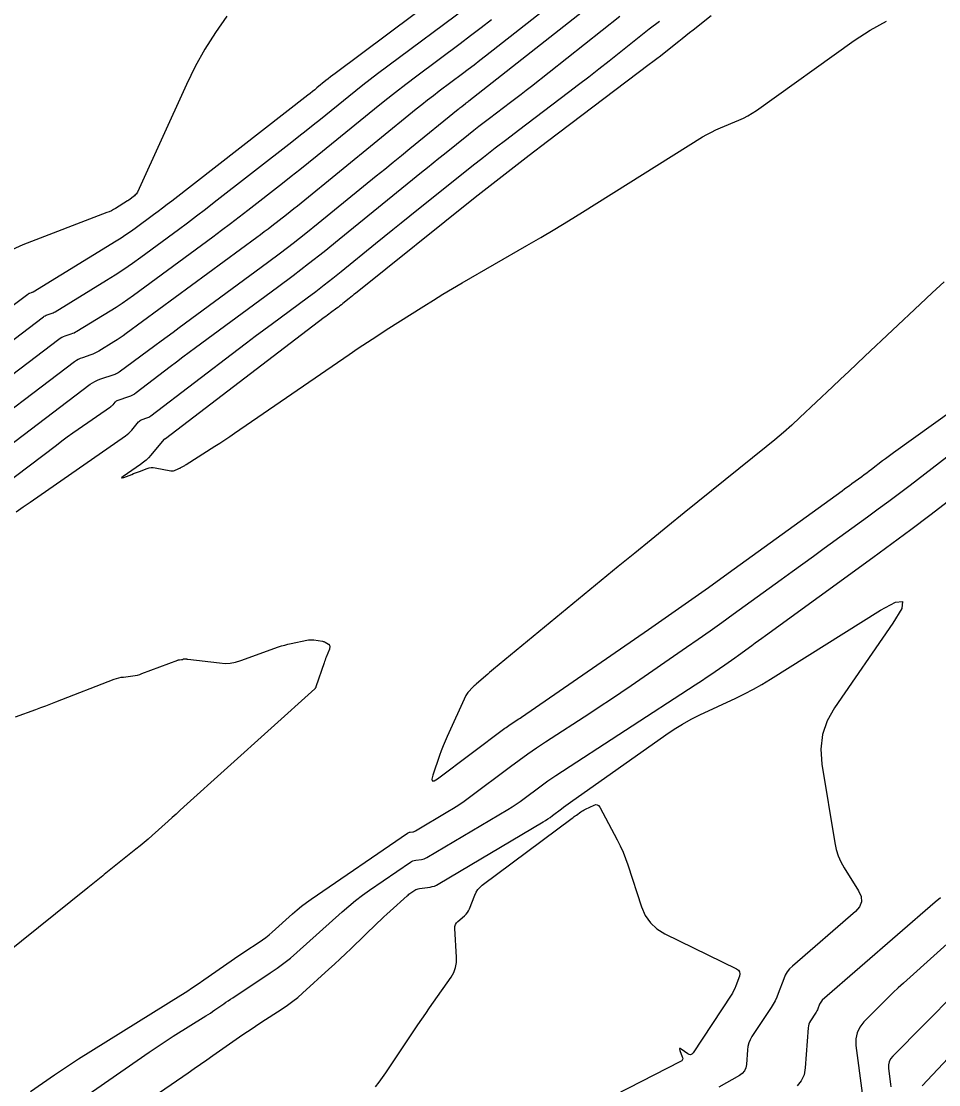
# Model space of a CAD drawing. Extents: x 1005228 to 1008882, y 1883389 to 1885754.
# Drawn here: x 1007914.3 to 1008060.5, y 1885078.7 to 1885248.1 of the extents above; entities that cross this region are included whole.
import ezdxf

# ---------------------------------------------------------------- set-up
doc = ezdxf.new("R2010")
doc.units = 0
doc.layers.add('C-ANNO-NOTE', color=7, linetype='Continuous')
doc.layers.add('S_BRIDGE', color=7, linetype='Continuous')

msp = doc.modelspace()

# ---------------------------------------------------------------- linework, layer by layer
at = {"layer": 'C-ANNO-NOTE'}
for points in [[(1007989.7, 1885258.79), (1007964.35, 1885239.82), (1007963.98, 1885239.54), (1007963.61, 1885239.25), (1007963.24, 1885238.97), (1007962.88, 1885238.67), (1007961.44, 1885237.5), (1007961.08, 1885237.21), (1007960.72, 1885236.92), (1007960.35, 1885236.63), (1007959.99, 1885236.34), (1007938.3, 1885219.47), (1007937.58, 1885218.91), (1007936.86, 1885218.36), (1007936.13, 1885217.82), (1007935.4, 1885217.28), (1007932.48, 1885215.12), (1007931.75, 1885214.59), (1007931, 1885214.08), (1007930.24, 1885213.58), (1007929.47, 1885213.1), (1007916.23, 1885204.98), (1007916.16, 1885204.94), (1007916.09, 1885204.91), (1007916.02, 1885204.88), (1007915.94, 1885204.85), (1007915.65, 1885204.75), (1007915.57, 1885204.72), (1007915.5, 1885204.69), (1007915.43, 1885204.65), (1007915.37, 1885204.6), (1007912.2, 1885202.2)], [(1007901.46, 1885172.19), (1007925.32, 1885190.28), (1007925.69, 1885190.53), (1007926.07, 1885190.75), (1007926.47, 1885190.94), (1007926.88, 1885191.1), (1007929.32, 1885191.91), (1007929.38, 1885191.93), (1007929.43, 1885191.95), (1007929.48, 1885191.98), (1007929.53, 1885192.01), (1007929.72, 1885192.12), (1007929.77, 1885192.15), (1007929.81, 1885192.18), (1007929.86, 1885192.22), (1007929.91, 1885192.25), (1007935.63, 1885196.47), (1007936.6, 1885197.18), (1007937.57, 1885197.89), (1007938.54, 1885198.61), (1007939.51, 1885199.32), (1007953.57, 1885209.7), (1007955.62, 1885211.23), (1007957.65, 1885212.79), (1007959.66, 1885214.37), (1007961.65, 1885215.97), (1007970.9, 1885223.5), (1007972.23, 1885224.58), (1007973.56, 1885225.66), (1007974.89, 1885226.75), (1007976.22, 1885227.83), (1007983.92, 1885234.11), (1007984.07, 1885234.23), (1007984.21, 1885234.34), (1007984.35, 1885234.45), (1007984.5, 1885234.56), (1007985.08, 1885235), (1007985.23, 1885235.11), (1007985.37, 1885235.22), (1007985.51, 1885235.33), (1007985.66, 1885235.44), (1008010.71, 1885255.18)], [(1008003.81, 1885254.78), (1007988.31, 1885242.57), (1007987.39, 1885241.85), (1007986.48, 1885241.14), (1007985.55, 1885240.44), (1007984.63, 1885239.74), (1007980.91, 1885236.96), (1007979.99, 1885236.26), (1007979.07, 1885235.55), (1007978.16, 1885234.83), (1007977.26, 1885234.11), (1007958.91, 1885219.15), (1007958.33, 1885218.68), (1007957.75, 1885218.21), (1007957.17, 1885217.75), (1007956.58, 1885217.29), (1007954.23, 1885215.47), (1007953.65, 1885215.01), (1007953.05, 1885214.56), (1007952.46, 1885214.11), (1007951.86, 1885213.67), (1007931.07, 1885198.35), (1007930.59, 1885198), (1007930.1, 1885197.67), (1007929.61, 1885197.35), (1007929.11, 1885197.03), (1007926.7, 1885195.56), (1007926.39, 1885195.38), (1007926.08, 1885195.22), (1007925.75, 1885195.08), (1007925.42, 1885194.96), (1007924.07, 1885194.51), (1007923.74, 1885194.39), (1007923.43, 1885194.24), (1007923.12, 1885194.06), (1007922.83, 1885193.86), (1007905.32, 1885180.59)], [(1008009.7, 1885248.9), (1007995.61, 1885237.73), (1007994.78, 1885237.08), (1007993.95, 1885236.43), (1007993.12, 1885235.79), (1007992.28, 1885235.16), (1007988.92, 1885232.62), (1007988.08, 1885231.98), (1007987.25, 1885231.34), (1007986.42, 1885230.69), (1007985.6, 1885230.04), (1007981.76, 1885226.97), (1007980.85, 1885226.24), (1007979.94, 1885225.51), (1007979.03, 1885224.77), (1007978.12, 1885224.03), (1007965, 1885213.36), (1007962.57, 1885211.4), (1007960.11, 1885209.48), (1007957.64, 1885207.58), (1007955.14, 1885205.71), (1007942.1, 1885196.09), (1007941.09, 1885195.34), (1007940.08, 1885194.59), (1007939.08, 1885193.83), (1007938.08, 1885193.07), (1007932.65, 1885188.93), (1007932.36, 1885188.73), (1007932.06, 1885188.55), (1007931.75, 1885188.41), (1007931.43, 1885188.28), (1007929.7, 1885187.7), (1007929.58, 1885187.65), (1007929.46, 1885187.59), (1007929.36, 1885187.51), (1007929.27, 1885187.41), (1007928.92, 1885187), (1007928.83, 1885186.9), (1007928.74, 1885186.8), (1007928.63, 1885186.72), (1007928.53, 1885186.64), (1007923.43, 1885183.09), (1007922.54, 1885182.47), (1007921.66, 1885181.84), (1007920.79, 1885181.2), (1007919.93, 1885180.55), (1007906.86, 1885170.65)], [(1007947.11, 1885248.95), (1007945.28, 1885246.35), (1007943.59, 1885243.67), (1007942.05, 1885240.9), (1007940.65, 1885238.04), (1007932.83, 1885220.91), (1007932.74, 1885220.74), (1007932.64, 1885220.59), (1007932.51, 1885220.45), (1007932.37, 1885220.32), (1007931.5, 1885219.64), (1007931.48, 1885219.63), (1007931.46, 1885219.62), (1007931.45, 1885219.6), (1007931.43, 1885219.59), (1007931.36, 1885219.54), (1007931.34, 1885219.53), (1007931.32, 1885219.51), (1007931.3, 1885219.5), (1007931.28, 1885219.49), (1007929.36, 1885218.31), (1007929.03, 1885218.12), (1007928.69, 1885217.94), (1007928.35, 1885217.78), (1007927.99, 1885217.64), (1007914.58, 1885212.48), (1007912.86, 1885211.68)], [(1008024.24, 1885248.98), (1008021.39, 1885246.72), (1008020.81, 1885246.26), (1008020.22, 1885245.8), (1008019.64, 1885245.34), (1008019.06, 1885244.88), (1008016.73, 1885243.03), (1008016.14, 1885242.57), (1008015.56, 1885242.11), (1008014.97, 1885241.66), (1008014.38, 1885241.21), (1007998.16, 1885228.94), (1007995.26, 1885226.74), (1007992.38, 1885224.52), (1007989.52, 1885222.28), (1007986.67, 1885220.02), (1007967.58, 1885204.77), (1007967.33, 1885204.57), (1007967.08, 1885204.37), (1007966.84, 1885204.17), (1007966.59, 1885203.97), (1007965.59, 1885203.16), (1007965.35, 1885202.96), (1007965.11, 1885202.77), (1007964.86, 1885202.58), (1007964.61, 1885202.4), (1007963.61, 1885201.66), (1007963.36, 1885201.47), (1007963.11, 1885201.29), (1007962.86, 1885201.1), (1007962.61, 1885200.91), (1007937.29, 1885181.59), (1007937.27, 1885181.58), (1007937.25, 1885181.57), (1007937.23, 1885181.56), (1007937.21, 1885181.56), (1007937.13, 1885181.53), (1007937.12, 1885181.52), (1007937.1, 1885181.51), (1007937.08, 1885181.5), (1007937.07, 1885181.48), (1007934.97, 1885178.99), (1007934.61, 1885178.58), (1007934.22, 1885178.2), (1007933.8, 1885177.85), (1007933.36, 1885177.52), (1007930.58, 1885175.59), (1007930.38, 1885175.43), (1007930.32, 1885175.36), (1007930.41, 1885175.36), (1007930.66, 1885175.44), (1007931.93, 1885175.92), (1007932.23, 1885176.04), (1007932.54, 1885176.15), (1007932.85, 1885176.27), (1007933.16, 1885176.39), (1007934.39, 1885176.86), (1007934.7, 1885176.95), (1007935.02, 1885177), (1007935.34, 1885177.01), (1007935.66, 1885176.97), (1007938.19, 1885176.49), (1007938.34, 1885176.47), (1007938.48, 1885176.48), (1007938.61, 1885176.5), (1007938.75, 1885176.55), (1007939.34, 1885176.79), (1007939.45, 1885176.84), (1007939.56, 1885176.89), (1007939.67, 1885176.94), (1007939.77, 1885177), (1007940.19, 1885177.24), (1007940.3, 1885177.3), (1007940.4, 1885177.36), (1007940.5, 1885177.42), (1007940.61, 1885177.49), (1007945.17, 1885180.4), (1007945.96, 1885180.91), (1007946.75, 1885181.42), (1007947.54, 1885181.95), (1007948.32, 1885182.48), (1007966.55, 1885195.01), (1007968.02, 1885196.01), (1007969.5, 1885197), (1007970.99, 1885197.97), (1007972.48, 1885198.93), (1007978.48, 1885202.75), (1007979.99, 1885203.69), (1007981.5, 1885204.62), (1007983.03, 1885205.53), (1007984.57, 1885206.43), (1007994.89, 1885212.37), (1007997.11, 1885213.67), (1007999.33, 1885214.98), (1008001.53, 1885216.32), (1008003.72, 1885217.68), (1008022.88, 1885229.68), (1008023.57, 1885230.09), (1008024.27, 1885230.47), (1008024.98, 1885230.82), (1008025.71, 1885231.14), (1008028.66, 1885232.36), (1008029.39, 1885232.68), (1008030.09, 1885233.05), (1008030.78, 1885233.45), (1008031.44, 1885233.9), (1008047.04, 1885245.05), (1008049.55, 1885246.71), (1008052.16, 1885248.16)], [(1007989.25, 1885248.36), (1007987.58, 1885247.07), (1007985.91, 1885245.79), (1007984.23, 1885244.53), (1007977.33, 1885239.36), (1007975.62, 1885238.07), (1007973.93, 1885236.77), (1007972.25, 1885235.44), (1007970.59, 1885234.1), (1007961.46, 1885226.66), (1007960.1, 1885225.55), (1007958.73, 1885224.46), (1007957.36, 1885223.37), (1007955.97, 1885222.29), (1007950.43, 1885217.97), (1007949.04, 1885216.9), (1007947.65, 1885215.84), (1007946.24, 1885214.78), (1007944.84, 1885213.74), (1007932.23, 1885204.45), (1007931.32, 1885203.79), (1007930.39, 1885203.15), (1007929.45, 1885202.54), (1007928.5, 1885201.94), (1007923.21, 1885198.7), (1007922.98, 1885198.57), (1007922.75, 1885198.45), (1007922.51, 1885198.35), (1007922.26, 1885198.26), (1007921.26, 1885197.92), (1007921.02, 1885197.83), (1007920.78, 1885197.72), (1007920.56, 1885197.59), (1007920.35, 1885197.44), (1007909.19, 1885188.99)], [(1008061.35, 1885206.6), (1008059.42, 1885204.85), (1008057.51, 1885203.07), (1008048.74, 1885194.75), (1008047.45, 1885193.52), (1008046.16, 1885192.3), (1008044.86, 1885191.08), (1008043.57, 1885189.86), (1008038.38, 1885184.98), (1008037.07, 1885183.78), (1008035.74, 1885182.6), (1008034.38, 1885181.44), (1008033.01, 1885180.31), (1008019.95, 1885169.79), (1008017.31, 1885167.66), (1008014.68, 1885165.52), (1008012.06, 1885163.38), (1008009.44, 1885161.23), (1007989.58, 1885144.91), (1007989.26, 1885144.65), (1007988.95, 1885144.38), (1007988.64, 1885144.11), (1007988.33, 1885143.84), (1007986.78, 1885142.48), (1007986.63, 1885142.35), (1007986.48, 1885142.21), (1007986.33, 1885142.06), (1007986.19, 1885141.92), (1007985.62, 1885141.33), (1007985.48, 1885141.18), (1007985.36, 1885141.02), (1007985.26, 1885140.85), (1007985.16, 1885140.67), (1007982.17, 1885134.17), (1007981.84, 1885133.41), (1007981.52, 1885132.65), (1007981.23, 1885131.89), (1007980.95, 1885131.11), (1007979.88, 1885128), (1007979.72, 1885127.38), (1007979.8, 1885127.08), (1007980.11, 1885127.09), (1007980.66, 1885127.43), (1007991.36, 1885135.47), (1007991.57, 1885135.62), (1007991.79, 1885135.78), (1007992.01, 1885135.93), (1007992.24, 1885136.08), (1007993.14, 1885136.66), (1007993.36, 1885136.81), (1007993.58, 1885136.96), (1007993.8, 1885137.11), (1007994.03, 1885137.26), (1008014.24, 1885151.2), (1008017.44, 1885153.42), (1008020.62, 1885155.66), (1008023.8, 1885157.92), (1008026.96, 1885160.19), (1008045.09, 1885173.33), (1008045.48, 1885173.62), (1008045.87, 1885173.9), (1008046.27, 1885174.18), (1008046.66, 1885174.47), (1008048.23, 1885175.61), (1008048.62, 1885175.9), (1008049.01, 1885176.19), (1008049.39, 1885176.48), (1008049.78, 1885176.77), (1008051.55, 1885178.13), (1008051.98, 1885178.46), (1008052.41, 1885178.78), (1008052.84, 1885179.09), (1008053.27, 1885179.41), (1008075.59, 1885195.4)], [(1007918.02, 1885072.29), (1007934.69, 1885083.85), (1007935.65, 1885084.5), (1007936.61, 1885085.15), (1007937.58, 1885085.78), (1007938.56, 1885086.4), (1007943.74, 1885089.64), (1007944.1, 1885089.87), (1007944.46, 1885090.1), (1007944.82, 1885090.34), (1007945.18, 1885090.59), (1007946.59, 1885091.57), (1007946.95, 1885091.81), (1007947.3, 1885092.06), (1007947.66, 1885092.3), (1007948.02, 1885092.54), (1007954.01, 1885096.49), (1007955.11, 1885097.24), (1007956.18, 1885098.04), (1007957.22, 1885098.87), (1007958.24, 1885099.75), (1007965.46, 1885106.24), (1007966.51, 1885107.15), (1007967.58, 1885108.03), (1007968.69, 1885108.87), (1007969.82, 1885109.67), (1007976.32, 1885114.13), (1007976.52, 1885114.25), (1007976.72, 1885114.34), (1007976.94, 1885114.41), (1007977.17, 1885114.45), (1007978.09, 1885114.58), (1007978.32, 1885114.62), (1007978.54, 1885114.68), (1007978.75, 1885114.77), (1007978.96, 1885114.88), (1007991.86, 1885122.55), (1007992.52, 1885122.96), (1007993.18, 1885123.39), (1007993.82, 1885123.83), (1007994.45, 1885124.29), (1007996.94, 1885126.16), (1007997.57, 1885126.62), (1007998.21, 1885127.08), (1007998.85, 1885127.52), (1007999.5, 1885127.95), (1008021.71, 1885142.39), (1008022.29, 1885142.77), (1008022.88, 1885143.16), (1008023.46, 1885143.55), (1008024.03, 1885143.95), (1008026.4, 1885145.58), (1008026.95, 1885145.96), (1008027.49, 1885146.34), (1008028.03, 1885146.72), (1008028.57, 1885147.11), (1008030.72, 1885148.67), (1008031.26, 1885149.06), (1008031.79, 1885149.45), (1008032.33, 1885149.84), (1008032.87, 1885150.23), (1008050.01, 1885162.7), (1008053.03, 1885164.92), (1008056.05, 1885167.16), (1008059.05, 1885169.42), (1008062.03, 1885171.69)], [(1007925.23, 1885069.79), (1007940.91, 1885080.59), (1007941.9, 1885081.28), (1007942.89, 1885081.96), (1007943.88, 1885082.65), (1007944.86, 1885083.34), (1007949.11, 1885086.3), (1007949.95, 1885086.88), (1007950.79, 1885087.45), (1007951.64, 1885088.02), (1007952.5, 1885088.58), (1007955.92, 1885090.79), (1007956.76, 1885091.36), (1007957.58, 1885091.97), (1007958.37, 1885092.6), (1007959.14, 1885093.27), (1007963.34, 1885097.1), (1007964.23, 1885097.91), (1007965.12, 1885098.74), (1007965.99, 1885099.56), (1007966.87, 1885100.4), (1007971.11, 1885104.48), (1007971.6, 1885104.95), (1007972.09, 1885105.41), (1007972.59, 1885105.87), (1007973.09, 1885106.32), (1007975.81, 1885108.77), (1007975.95, 1885108.89), (1007976.1, 1885109.02), (1007976.26, 1885109.13), (1007976.41, 1885109.24), (1007977.05, 1885109.68), (1007977.21, 1885109.78), (1007977.38, 1885109.85), (1007977.56, 1885109.91), (1007977.75, 1885109.95), (1007979.46, 1885110.18), (1007979.81, 1885110.24), (1007980.14, 1885110.34), (1007980.46, 1885110.47), (1007980.77, 1885110.63), (1007997.45, 1885120.55), (1007997.83, 1885120.79), (1007998.2, 1885121.03), (1007998.57, 1885121.28), (1007998.94, 1885121.55), (1008000.38, 1885122.62), (1008000.74, 1885122.89), (1008001.1, 1885123.16), (1008001.46, 1885123.42), (1008001.83, 1885123.68), (1008017.03, 1885134.44), (1008018.34, 1885135.32), (1008019.67, 1885136.14), (1008021.05, 1885136.9), (1008022.45, 1885137.59), (1008028.16, 1885140.27), (1008029.57, 1885140.95), (1008030.96, 1885141.69), (1008032.33, 1885142.46), (1008033.67, 1885143.28), (1008051.21, 1885154.3), (1008053.6, 1885155.59), (1008054.72, 1885155.68), (1008054.59, 1885154.56), (1008053.2, 1885152.23), (1008043.88, 1885138.74), (1008042.7, 1885136.65), (1008041.97, 1885134.46), (1008041.69, 1885132.17), (1008041.87, 1885129.77), (1008043.94, 1885117.23), (1008044.16, 1885116.18), (1008044.49, 1885115.16), (1008044.91, 1885114.18), (1008045.43, 1885113.24), (1008047.72, 1885109.55), (1008048.12, 1885108.66), (1008048.17, 1885107.82), (1008047.87, 1885107.03), (1008047.22, 1885106.29), (1008037.18, 1885097.58), (1008036.74, 1885097.15), (1008036.36, 1885096.67), (1008036.04, 1885096.14), (1008035.79, 1885095.57), (1008034.92, 1885093.21), (1008034.68, 1885092.63), (1008034.41, 1885092.06), (1008034.12, 1885091.51), (1008033.78, 1885090.97), (1008030.73, 1885086.36), (1008030.45, 1885085.86), (1008030.23, 1885085.34), (1008030.09, 1885084.79), (1008030.01, 1885084.22), (1008029.84, 1885081.9), (1008029.74, 1885081.36), (1008029.52, 1885080.89), (1008029.19, 1885080.49), (1008028.75, 1885080.16), (1008025.48, 1885078.3)], [(1007970.79, 1885078.34), (1007971.36, 1885079.08), (1007971.9, 1885079.83), (1007972.43, 1885080.6), (1007977.53, 1885088.22), (1007978.14, 1885089.13), (1007978.76, 1885090.04), (1007979.38, 1885090.95), (1007980.01, 1885091.85), (1007982.8, 1885095.83), (1007983.23, 1885096.57), (1007983.52, 1885097.34), (1007983.68, 1885098.16), (1007983.69, 1885099.01), (1007983.42, 1885103.56), (1007983.43, 1885103.89), (1007983.52, 1885104.19), (1007983.67, 1885104.46), (1007983.9, 1885104.7), (1007984.96, 1885105.6), (1007985.21, 1885105.84), (1007985.42, 1885106.1), (1007985.6, 1885106.39), (1007985.74, 1885106.7), (1007986.59, 1885108.9), (1007986.8, 1885109.35), (1007987.06, 1885109.76), (1007987.39, 1885110.13), (1007987.77, 1885110.46), (1008002.07, 1885121.14), (1008002.24, 1885121.27), (1008002.42, 1885121.4), (1008002.59, 1885121.52), (1008002.77, 1885121.65), (1008003.47, 1885122.14), (1008003.64, 1885122.26), (1008003.83, 1885122.38), (1008004.01, 1885122.48), (1008004.21, 1885122.58), (1008005.58, 1885123.22), (1008005.86, 1885123.31), (1008006.1, 1885123.28), (1008006.31, 1885123.16), (1008006.48, 1885122.92), (1008009.27, 1885117.72), (1008009.76, 1885116.75), (1008010.21, 1885115.76), (1008010.61, 1885114.75), (1008010.97, 1885113.72), (1008013.14, 1885107.02), (1008013.73, 1885105.65), (1008014.55, 1885104.49), (1008015.59, 1885103.52), (1008016.86, 1885102.74), (1008028.27, 1885097.15), (1008028.58, 1885096.94), (1008028.77, 1885096.68), (1008028.82, 1885096.36), (1008028.74, 1885095.99), (1008028.15, 1885094.42), (1008028, 1885094.03), (1008027.82, 1885093.65), (1008027.62, 1885093.28), (1008027.4, 1885092.93), (1008021.35, 1885083.76), (1008021.17, 1885083.56), (1008020.97, 1885083.47), (1008020.75, 1885083.48), (1008020.52, 1885083.6), (1008019.47, 1885084.32), (1008019.29, 1885084.43), (1008019.19, 1885084.43), (1008019.17, 1885084.33), (1008019.23, 1885084.13), (1008019.64, 1885083.12), (1008019.7, 1885082.89), (1008019.67, 1885082.68), (1008019.56, 1885082.51), (1008019.36, 1885082.37), (1008002.57, 1885073.79)], [(1008060.77, 1885108.48), (1008059.94, 1885107.76), (1008041.94, 1885092.15), (1008041.8, 1885092.01), (1008041.68, 1885091.86), (1008041.58, 1885091.7), (1008041.5, 1885091.53), (1008041.23, 1885090.79), (1008041.16, 1885090.61), (1008041.08, 1885090.43), (1008040.98, 1885090.26), (1008040.88, 1885090.1), (1008040.08, 1885088.88), (1008039.92, 1885088.61), (1008039.81, 1885088.34), (1008039.73, 1885088.05), (1008039.69, 1885087.75), (1008039.23, 1885081.35), (1008039.03, 1885080.25), (1008038.59, 1885079.3), (1008037.92, 1885078.5)], [(1008057.85, 1885078.52), (1008078.6, 1885100.59)], [(1008068.18, 1885098.41), (1008053.16, 1885083.24), (1008052.81, 1885082.82), (1008052.59, 1885082.35), (1008052.48, 1885081.84), (1008052.5, 1885081.29), (1008052.82, 1885078.78), (1008052.84, 1885078.34)]]:
    msp.add_lwpolyline(points, dxfattribs=at)
at = {"layer": 'S_BRIDGE'}
for points in [[(1007910.96, 1885195.79), (1007917.86, 1885201.02), (1007918, 1885201.12), (1007918.14, 1885201.2), (1007918.3, 1885201.28), (1007918.45, 1885201.34), (1007919.1, 1885201.55), (1007919.26, 1885201.61), (1007919.42, 1885201.68), (1007919.57, 1885201.75), (1007919.72, 1885201.84), (1007927.9, 1885206.85), (1007929.3, 1885207.73), (1007930.68, 1885208.64), (1007932.04, 1885209.58), (1007933.38, 1885210.54), (1007939.38, 1885214.96), (1007940.82, 1885216.03), (1007942.25, 1885217.1), (1007943.67, 1885218.19), (1007945.09, 1885219.29), (1007957.44, 1885228.89), (1007958.58, 1885229.79), (1007959.72, 1885230.69), (1007960.86, 1885231.6), (1007961.99, 1885232.52), (1007966.5, 1885236.19), (1007967.63, 1885237.11), (1007968.77, 1885238.01), (1007969.92, 1885238.9), (1007971.08, 1885239.78), (1007986.96, 1885251.66)], [(1007913.53, 1885169.94), (1007914.64, 1885170.74), (1007915.76, 1885171.52), (1007930.94, 1885182.08), (1007931.22, 1885182.28), (1007931.48, 1885182.5), (1007931.72, 1885182.74), (1007931.95, 1885182.99), (1007933.03, 1885184.28), (1007933.16, 1885184.42), (1007933.3, 1885184.53), (1007933.45, 1885184.62), (1007933.62, 1885184.68), (1007934.32, 1885184.92), (1007934.49, 1885184.98), (1007934.66, 1885185.06), (1007934.82, 1885185.15), (1007934.97, 1885185.26), (1007948.87, 1885195.86), (1007950.23, 1885196.9), (1007951.6, 1885197.93), (1007952.98, 1885198.96), (1007954.35, 1885199.98), (1007959.87, 1885204.05), (1007961.25, 1885205.08), (1007962.61, 1885206.12), (1007963.96, 1885207.18), (1007965.3, 1885208.26), (1007970.79, 1885212.73), (1007972.15, 1885213.83), (1007973.51, 1885214.93), (1007974.88, 1885216.03), (1007976.25, 1885217.13), (1007986.13, 1885225.03), (1007987.97, 1885226.48), (1007989.82, 1885227.93), (1007991.67, 1885229.36), (1007993.54, 1885230.78), (1008001.5, 1885236.8), (1008003.12, 1885238.04), (1008004.75, 1885239.28), (1008006.36, 1885240.54), (1008007.97, 1885241.81), (1008014.38, 1885246.89), (1008015.98, 1885248.16)], [(1007915.82, 1885077.61), (1007919.62, 1885080.25), (1007920.58, 1885080.9), (1007921.54, 1885081.54), (1007922.5, 1885082.17), (1007923.48, 1885082.79), (1007939.76, 1885092.97), (1007940.69, 1885093.56), (1007941.62, 1885094.16), (1007942.53, 1885094.77), (1007943.44, 1885095.39), (1007947.76, 1885098.4), (1007948.31, 1885098.78), (1007948.86, 1885099.16), (1007949.42, 1885099.53), (1007949.97, 1885099.9), (1007952.21, 1885101.37), (1007952.76, 1885101.75), (1007953.29, 1885102.15), (1007953.81, 1885102.57), (1007954.32, 1885103), (1007957.55, 1885105.91), (1007958.27, 1885106.53), (1007959, 1885107.13), (1007959.75, 1885107.7), (1007960.52, 1885108.25), (1007975.86, 1885118.76), (1007975.95, 1885118.82), (1007976.06, 1885118.86), (1007976.16, 1885118.9), (1007976.27, 1885118.92), (1007976.72, 1885118.98), (1007976.83, 1885119), (1007976.94, 1885119.03), (1007977.04, 1885119.07), (1007977.14, 1885119.12), (1007982.29, 1885122.19), (1007983.18, 1885122.73), (1007984.04, 1885123.29), (1007984.9, 1885123.88), (1007985.73, 1885124.49), (1007992.26, 1885129.39), (1007993.63, 1885130.41), (1007995.02, 1885131.4), (1007996.43, 1885132.36), (1007997.85, 1885133.3), (1008004.92, 1885137.9), (1008006.57, 1885138.98), (1008008.22, 1885140.08), (1008009.85, 1885141.18), (1008011.48, 1885142.3), (1008020.32, 1885148.39), (1008022.19, 1885149.69), (1008024.06, 1885151), (1008025.91, 1885152.32), (1008027.76, 1885153.65), (1008035.4, 1885159.19), (1008037.12, 1885160.43), (1008038.83, 1885161.68), (1008040.55, 1885162.92), (1008042.26, 1885164.17), (1008049.12, 1885169.16), (1008050.82, 1885170.41), (1008052.53, 1885171.67), (1008054.22, 1885172.95), (1008055.91, 1885174.23), (1008064.12, 1885180.54)], [(1007913.42, 1885137.27), (1007916.64, 1885138.46), (1007917.45, 1885138.76), (1007918.25, 1885139.06), (1007919.05, 1885139.36), (1007919.85, 1885139.67), (1007929.16, 1885143.28), (1007929.51, 1885143.4), (1007929.87, 1885143.51), (1007930.24, 1885143.59), (1007930.61, 1885143.64), (1007932.11, 1885143.83), (1007932.49, 1885143.88), (1007932.85, 1885143.96), (1007933.21, 1885144.06), (1007933.57, 1885144.19), (1007939.28, 1885146.35), (1007939.35, 1885146.37), (1007939.42, 1885146.38), (1007939.48, 1885146.4), (1007939.55, 1885146.4), (1007939.88, 1885146.42), (1007939.92, 1885146.42), (1007939.97, 1885146.43), (1007940.01, 1885146.44), (1007940.05, 1885146.45), (1007940.2, 1885146.52), (1007940.24, 1885146.53), (1007940.29, 1885146.54), (1007940.33, 1885146.55), (1007940.37, 1885146.55), (1007940.65, 1885146.52), (1007940.72, 1885146.51), (1007940.78, 1885146.51), (1007940.84, 1885146.5), (1007940.9, 1885146.49), (1007945.94, 1885145.88), (1007946.8, 1885145.82), (1007947.64, 1885145.86), (1007948.47, 1885146.01), (1007949.29, 1885146.25), (1007955.32, 1885148.43), (1007955.81, 1885148.59), (1007956.31, 1885148.74), (1007956.81, 1885148.88), (1007957.31, 1885148.99), (1007959.83, 1885149.52), (1007960.1, 1885149.57), (1007960.37, 1885149.59), (1007960.65, 1885149.58), (1007960.92, 1885149.56), (1007962.33, 1885149.35), (1007962.45, 1885149.32), (1007962.56, 1885149.29), (1007962.67, 1885149.25), (1007962.77, 1885149.2), (1007963.29, 1885148.9), (1007963.34, 1885148.87), (1007963.37, 1885148.83), (1007963.4, 1885148.79), (1007963.42, 1885148.74), (1007963.48, 1885148.47), (1007963.48, 1885148.43), (1007963.49, 1885148.4), (1007963.49, 1885148.37), (1007963.48, 1885148.34), (1007963.46, 1885148.21), (1007963.45, 1885148.18), (1007963.44, 1885148.15), (1007963.43, 1885148.12), (1007963.42, 1885148.09), (1007962.91, 1885146.79), (1007962.82, 1885146.57), (1007962.74, 1885146.34), (1007962.65, 1885146.11), (1007962.57, 1885145.88), (1007961.28, 1885142.05), (1007961.27, 1885142.03), (1007961.27, 1885142.02), (1007961.26, 1885142), (1007961.25, 1885141.98), (1007961.19, 1885141.9), (1007961.19, 1885141.89), (1007961.18, 1885141.88), (1007961.18, 1885141.87), (1007961.17, 1885141.86), (1007961.15, 1885141.82), (1007961.14, 1885141.81), (1007961.13, 1885141.8), (1007961.13, 1885141.79), (1007961.12, 1885141.78), (1007940.26, 1885122.95), (1007939.62, 1885122.38), (1007938.99, 1885121.81), (1007938.36, 1885121.24), (1007937.73, 1885120.67), (1007935.2, 1885118.39), (1007934.57, 1885117.83), (1007933.92, 1885117.27), (1007933.27, 1885116.73), (1007932.6, 1885116.19), (1007928.09, 1885112.6), (1007927.83, 1885112.39), (1007927.57, 1885112.18), (1007927.31, 1885111.97), (1007927.05, 1885111.76), (1007926.01, 1885110.92), (1007925.75, 1885110.71), (1007925.48, 1885110.5), (1007925.22, 1885110.28), (1007924.96, 1885110.07), (1007901.3, 1885091.07)], [(1008069.88, 1885108.39), (1008054.86, 1885094.87), (1008054.05, 1885094.12), (1008053.24, 1885093.37), (1008052.45, 1885092.6), (1008051.67, 1885091.82), (1008048.56, 1885088.69), (1008047.9, 1885087.87), (1008047.47, 1885086.97), (1008047.27, 1885085.99), (1008047.3, 1885084.93), (1008048.28, 1885077.33)]]:
    msp.add_lwpolyline(points, dxfattribs=at)

doc.saveas('drawing.dxf')
